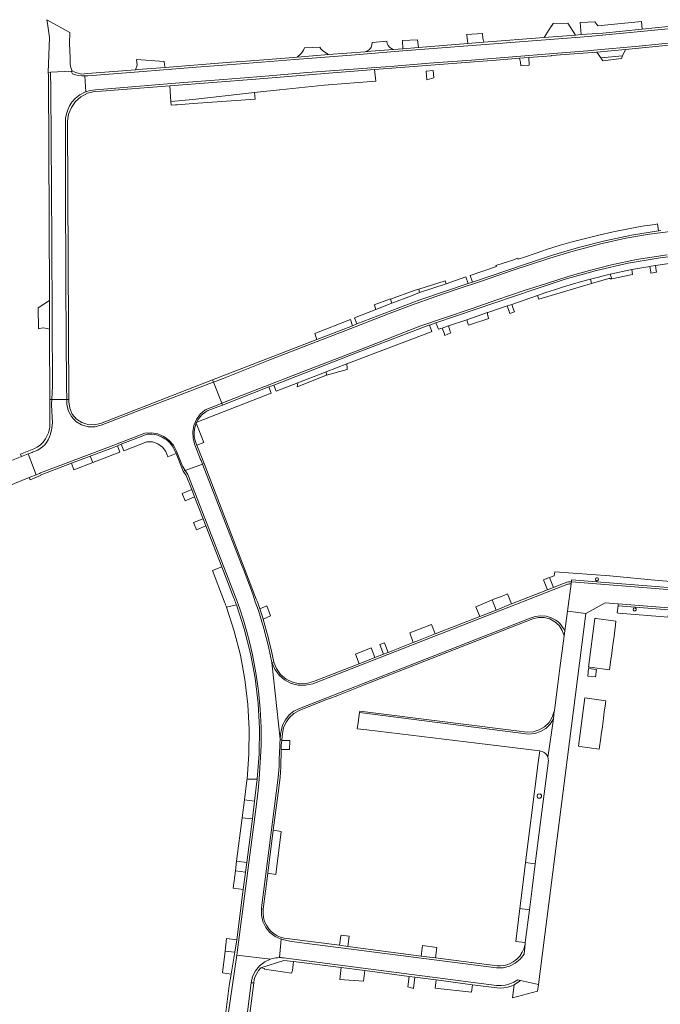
# Model space of a CAD drawing. Header units: metres. Extents: x 166325 to 190320, y 381923 to 404576.
# Tile 604 of 656: x 168426 to 168567, y 399738 to 399954. Entities that reach past the tile are written whole.
import ezdxf

# ---------------------------------------------------------------- set-up
doc = ezdxf.new("R2010")
doc.units = ezdxf.units.M
for name, color, linetype, lineweight in [('B-WE-VH-VERHARDING_ASFALT-GV', 8, 'Continuous', 18), ('B-WE-VH-VERHARDING_BETON-GV', 8, 'Continuous', 18), ('B-WE-VH-VERHARDING_BETONSTRAATSTEEN-GV', 8, 'Continuous', 18), ('B-WE-VH-VERHARDING_STRAATBAKSTEEN-GV', 8, 'Continuous', 18)]:
    doc.layers.add(name, color=color, linetype=linetype, lineweight=lineweight)

msp = doc.modelspace()

# ---------------------------------------------------------------- linework, layer by layer
at = {"layer": 'B-WE-VH-VERHARDING_ASFALT-GV', "flags": 128}
for points in [[(168570.784, 399952.511), (168550.97, 399950.619), (168543.397, 399950.053), (168521.586, 399948.332), (168510.167, 399947.429), (168498.831, 399946.52), (168486.439, 399945.563), (168475.41, 399944.66), (168463.88, 399943.801), (168453.103, 399942.92), (168440.963, 399941.947), (168440.277, 399941.927), (168440.497, 399938.417), (168441.444, 399938.722), (168442.653, 399938.897), (168445.361, 399939.118), (168461.051, 399940.408), (168470.736, 399941.159), (168479.92, 399941.89), (168489.215, 399942.664), (168498.231, 399943.334), (168507.366, 399944.021), (168515.974, 399944.733), (168525.221, 399945.428), (168534.249, 399946.14), (168543.235, 399946.895), (168551.657, 399947.526), (168552.14, 399947.607), (168562.004, 399948.458), (168570.628, 399949.332)], [(168569.524, 399907.802), (168564.39, 399907.125), (168559.142, 399906.256), (168553.958, 399905.083), (168547.617, 399903.4), (168542.468, 399901.87), (168534.159, 399899.124), (168527.222, 399896.758), (168522.069, 399895.036), (168517.38, 399893.431), (168512.068, 399891.523), (168507.352, 399889.744), (168497.653, 399885.965), (168490.367, 399883.155), (168480.904, 399879.494), (168470.681, 399875.447), (168468.525, 399874.625), (168470.362, 399869.977), (168477.314, 399872.695), (168489.439, 399877.377), (168501.767, 399882.133), (168513.9, 399886.909), (168519.313, 399888.785), (168525.409, 399890.823), (168530.83, 399892.695), (168536.84, 399894.744), (168541.726, 399896.322), (168546.705, 399897.898), (168551.17, 399899.186), (168555.998, 399900.426), (168561.491, 399901.586), (168568.243, 399902.626)], [(168423.186, 399851.701), (168428.071, 399853.648), (168429.601, 399854.258), (168427.847, 399858.821), (168426.386, 399858.244), (168421.169, 399856.181)]]:
    msp.add_lwpolyline(points, dxfattribs=at)
for points in [[(168440.497, 399938.417), (168440.277, 399941.927), (168439.592, 399941.963), (168438.912, 399942.057), (168438.243, 399942.207), (168437.588, 399942.412), (168437.248, 399942.993), (168432.758, 399942.745), (168432.786, 399939.049), (168432.995, 399905.631), (168433.127, 399888.466), (168433.146, 399873.828), (168432.985, 399870.772), (168436.294, 399870.792), (168436.248, 399873.72), (168436.15, 399884.477), (168436.131, 399896.084), (168436.055, 399918.354), (168436.004, 399931.69), (168436.057, 399932.638), (168436.225, 399933.573), (168436.505, 399934.48), (168436.894, 399935.346), (168437.386, 399936.158), (168438.224, 399937.047), (168439.198, 399937.784), (168440.282, 399938.347)], [(168463.995, 399863.673), (168464.246, 399865.088), (168464.802, 399866.414), (168465.634, 399867.585), (168466.703, 399868.546), (168469.325, 399869.571), (168470.362, 399869.977), (168468.525, 399874.625), (168467.545, 399874.252), (168461.451, 399871.93), (168452.598, 399868.504), (168443.856, 399865.134), (168442.436, 399864.779), (168440.973, 399864.809), (168439.569, 399865.223), (168438.324, 399865.992), (168437.325, 399867.061), (168436.642, 399868.356), (168436.323, 399869.784), (168436.315, 399869.877), (168436.309, 399869.969), (168436.305, 399870.062), (168436.303, 399870.155), (168436.302, 399870.248), (168436.294, 399870.792), (168432.985, 399870.772), (168432.935, 399869.834), (168432.922, 399869.583), (168433.148, 399865.754), (168433.02, 399864.476), (168432.893, 399863.82), (168432.711, 399863.177), (168432.474, 399862.552), (168432.184, 399861.949), (168431.843, 399861.374), (168431.449, 399860.862), (168430.994, 399860.403), (168430.486, 399860.005), (168429.932, 399859.673), (168429.341, 399859.412), (168428.792, 399859.195), (168428.729, 399859.17), (168427.847, 399858.821), (168429.601, 399854.258), (168430.331, 399854.549), (168430.553, 399854.636), (168435.008, 399856.384), (168445.68, 399860.412), (168453.486, 399863.427), (168454.923, 399863.487), (168456.338, 399863.226), (168457.66, 399862.659), (168458.823, 399861.812), (168459.77, 399860.729), (168460.453, 399859.463), (168461.752, 399856.169), (168461.878, 399855.952), (168462.317, 399855.191), (168466.111, 399856.565), (168465.815, 399857.361), (168465.718, 399857.623), (168464.437, 399860.851), (168464.059, 399862.238)]]:
    msp.add_lwpolyline(points, close=True, dxfattribs=at)
at = {"layer": 'B-WE-VH-VERHARDING_BETON-GV', "flags": 128}
msp.add_lwpolyline([(168552.694, 399811.411), (168550.94, 399811.628), (168550.819, 399809.994), (168552.493, 399809.786)], close=True, dxfattribs=at)
at = {"layer": 'B-WE-VH-VERHARDING_BETONSTRAATSTEEN-GV', "flags": 128}
for points in [[(168436.88, 399949.102), (168436.961, 399951.516), (168431.928, 399954.304), (168432.049, 399953.477), (168432.5, 399950.38), (168432.219, 399942.715), (168432.758, 399942.745), (168437.248, 399942.993), (168437.593, 399943.012), (168437.257, 399943.533), (168437.053, 399944.536), (168437.05, 399945.931)], [(168546.394, 399953.571), (168543.157, 399953.432), (168542.935, 399953.088), (168542.7, 399952.724), (168541.18, 399950.37), (168548.087, 399950.915)], [(168562.62, 399953.888), (168553.015, 399952.931), (168552.368, 399953.827), (168549.153, 399953.689), (168549.35, 399951.015), (168554.139, 399951.375), (168562.726, 399952.24)], [(168524.428, 399949.045), (168527.97, 399949.326), (168527.77, 399950.232), (168527.679, 399951.27), (168524.178, 399951.025), (168524.192, 399950.913)], [(168513.401, 399949.862), (168510.069, 399949.747), (168510.17, 399947.919), (168513.594, 399948.19)], [(168537.874, 399946.005), (168535.818, 399945.843), (168536.035, 399944.958), (168536.099, 399944.18), (168537.936, 399944.32)], [(168432.758, 399942.745), (168432.219, 399942.715), (168432.299, 399942.02), (168432.311, 399941.321), (168432.426, 399910.263), (168432.489, 399893.059), (168432.491, 399892.591), (168432.514, 399886.273), (168432.539, 399879.517), (168432.55, 399876.583), (168432.56, 399873.883), (168432.571, 399870.77), (168432.985, 399870.772), (168433.146, 399873.828), (168433.127, 399888.466), (168432.995, 399905.631), (168432.786, 399939.049)], [(168477.708, 399936.866), (168477.594, 399938.318), (168464.007, 399936.741), (168459.248, 399936.336), (168459.175, 399936.33), (168459.233, 399935.508), (168460.175, 399935.577), (168460.594, 399935.608), (168464.09, 399935.865)], [(168560.465, 399899.346), (168555.72, 399898.337), (168556.069, 399897.342), (168560.639, 399898.278)], [(168565.651, 399900.252), (168564.747, 399900.118), (168564.415, 399900.058), (168564.621, 399898.9), (168564.683, 399898.551), (168565.887, 399898.773), (168565.829, 399899.138)], [(168519.641, 399896.257), (168519.422, 399896.901), (168513.654, 399895.04), (168513.842, 399894.288)], [(168551.647, 399896.33), (168551.38, 399897.262), (168549.402, 399896.724), (168547.432, 399896.157), (168545.471, 399895.562), (168543.518, 399894.939), (168541.574, 399894.288), (168539.711, 399893.633), (168540.063, 399892.852)], [(168512.056, 399893.62), (168513.842, 399894.288), (168513.654, 399895.04), (168513.382, 399894.947), (168512.613, 399894.772), (168507.462, 399892.844), (168507.745, 399891.959)], [(168507.745, 399891.959), (168507.462, 399892.844), (168507.427, 399892.952), (168503.857, 399891.611), (168503.899, 399891.503), (168504.249, 399890.612)], [(168528.782, 399889.473), (168528.738, 399889.888), (168524.185, 399888.336), (168524.362, 399887.808), (168524.619, 399887.105), (168529.026, 399888.59), (168529.003, 399888.674)], [(168534.108, 399891.719), (168533.114, 399891.38), (168533.548, 399890.127), (168533.685, 399889.732), (168534.669, 399890.098), (168534.501, 399890.583)], [(168520.157, 399886.962), (168518.805, 399886.501), (168519.22, 399885.376), (168519.399, 399884.89), (168520.674, 399885.428), (168520.57, 399885.734)], [(168493.353, 399876.134), (168493.341, 399876.868), (168487.067, 399874.437), (168487.002, 399873.998), (168486.944, 399873.598)], [(168497.932, 399877.418), (168497.929, 399877.671), (168497.848, 399878.611), (168493.341, 399876.868), (168493.353, 399876.134)], [(168467.545, 399874.252), (168468.525, 399874.625), (168468.332, 399875.112), (168443.69, 399865.552), (168442.325, 399865.219), (168440.922, 399865.274), (168439.588, 399865.712), (168438.424, 399866.499), (168437.522, 399867.576), (168436.95, 399868.859), (168436.752, 399870.249), (168436.75, 399870.795), (168436.294, 399870.792), (168436.302, 399870.248), (168436.303, 399870.155), (168436.305, 399870.062), (168436.309, 399869.969), (168436.315, 399869.877), (168436.323, 399869.784), (168436.642, 399868.356), (168437.325, 399867.061), (168438.324, 399865.992), (168439.569, 399865.223), (168440.973, 399864.809), (168442.436, 399864.779), (168443.856, 399865.134), (168452.598, 399868.504), (168461.451, 399871.93)], [(168432.922, 399869.583), (168432.935, 399869.834), (168432.985, 399870.772), (168432.571, 399870.77), (168432.586, 399866.865), (168432.589, 399865.958), (168432.605, 399865.322), (168432.555, 399864.687), (168432.44, 399864.061), (168432.261, 399863.45), (168432.02, 399862.861), (168431.608, 399862.124), (168431.099, 399861.45), (168430.502, 399860.853), (168429.828, 399860.344), (168429.091, 399859.932), (168426.16, 399858.764), (168426.386, 399858.244), (168427.847, 399858.821), (168428.729, 399859.17), (168428.792, 399859.195), (168429.341, 399859.412), (168429.932, 399859.673), (168430.486, 399860.005), (168430.994, 399860.403), (168431.449, 399860.862), (168431.843, 399861.374), (168432.184, 399861.949), (168432.474, 399862.552), (168432.711, 399863.177), (168432.893, 399863.82), (168433.02, 399864.476), (168433.148, 399865.754)], [(168437.323, 399856.775), (168441.473, 399858.345), (168445.961, 399860.042), (168447.439, 399860.616), (168448.277, 399860.941), (168453.96, 399863.149), (168454.49, 399863.173), (168454.965, 399863.161), (168455.479, 399863.102), (168455.988, 399862.999), (168456.64, 399862.799), (168457.085, 399862.614), (168457.509, 399862.398), (168457.884, 399862.168), (168458.147, 399861.985), (168458.433, 399861.76), (168458.732, 399861.492), (168458.969, 399861.254), (168459.281, 399860.892), (168459.672, 399860.344), (168459.843, 399860.057), (168460.353, 399858.945), (168461.886, 399855.035), (168462.317, 399855.191), (168461.878, 399855.952), (168461.752, 399856.169), (168460.453, 399859.463), (168459.77, 399860.729), (168458.823, 399861.812), (168457.66, 399862.659), (168456.338, 399863.226), (168454.923, 399863.487), (168453.486, 399863.427), (168445.68, 399860.412), (168435.008, 399856.384), (168430.553, 399854.636), (168430.331, 399854.549), (168429.601, 399854.258), (168428.071, 399853.648), (168428.283, 399853.155), (168430.541, 399854.06), (168430.491, 399854.192), (168432.572, 399854.979)], [(168447.942, 399859.199), (168447.439, 399860.616), (168445.961, 399860.042), (168441.473, 399858.345), (168442.019, 399856.935)], [(168442.019, 399856.935), (168441.473, 399858.345), (168437.323, 399856.775), (168437.875, 399855.35)], [(168474.688, 399834.538), (168466.111, 399856.565), (168462.317, 399855.191), (168462.92, 399854.281), (168473.46, 399827.205), (168474.337, 399824.739), (168475.145, 399822.25), (168475.883, 399819.739), (168476.549, 399817.208), (168477.144, 399814.659), (168477.876, 399810.709), (168478.43, 399806.73), (168478.805, 399802.731), (168479, 399798.718), (168479.016, 399794.701), (168478.911, 399792.238), (168478.762, 399789.778), (168478.57, 399787.321), (168478.335, 399784.867), (168478.057, 399782.418), (168473.818, 399749.782), (168473.645, 399748.599), (168481.085, 399747.76), (168481.464, 399747.874), (168481.85, 399747.963), (168482.241, 399748.029), (168482.634, 399748.07), (168483.03, 399748.086), (168483.406, 399752.169), (168482.096, 399752.745), (168480.954, 399753.608), (168480.042, 399754.71), (168479.408, 399755.993), (168479.087, 399757.388), (168479.096, 399758.819), (168479.109, 399758.92), (168479.124, 399759.021), (168482.768, 399787.705), (168482.843, 399788.5), (168482.901, 399789.297), (168482.942, 399790.095), (168482.967, 399790.893), (168482.974, 399791.692), (168483.117, 399794.561), (168483.128, 399794.868), (168483.143, 399795.175), (168483.16, 399795.482), (168483.18, 399795.789), (168483.203, 399796.096), (168481.391, 399812.996), (168480.625, 399816.467), (168480.145, 399818.469), (168479.615, 399820.458), (168479.036, 399822.434), (168478.407, 399824.394), (168477.729, 399826.338), (168477.161, 399827.993), (168476.572, 399829.64), (168475.964, 399831.28), (168475.336, 399832.913)], [(168466.466, 399856.694), (168466.111, 399856.565), (168474.688, 399834.538), (168475.336, 399832.913), (168475.964, 399831.28), (168476.572, 399829.64), (168477.161, 399827.993), (168477.729, 399826.338), (168478.407, 399824.394), (168479.036, 399822.434), (168479.615, 399820.458), (168480.145, 399818.469), (168480.625, 399816.467), (168481.391, 399812.996), (168481.804, 399813.063), (168481.184, 399815.859), (168480.876, 399817.205), (168480.546, 399818.545), (168480.194, 399819.881), (168479.821, 399821.21), (168479.427, 399822.533), (168479.286, 399822.988), (168479.142, 399823.442), (168478.996, 399823.896), (168478.847, 399824.348), (168478.696, 399824.8), (168478.553, 399825.221), (168478.407, 399825.641), (168478.259, 399826.06), (168478.109, 399826.478), (168477.956, 399826.896)], [(168463.788, 399850.993), (168461.675, 399850.116), (168462.304, 399848.508), (168464.384, 399849.367)], [(168466.284, 399844.581), (168464.166, 399843.765), (168464.812, 399842.158), (168466.867, 399843.014)], [(168470.396, 399833.968), (168468.349, 399833.183), (168470.893, 399826.487), (168470.998, 399826.211), (168471.102, 399825.935), (168471.205, 399825.658), (168471.307, 399825.381), (168471.408, 399825.103), (168473.588, 399825.631), (168473.478, 399825.936), (168473.367, 399826.24), (168473.254, 399826.543), (168473.141, 399826.846), (168473.026, 399827.149)], [(168542.363, 399831.654), (168541.067, 399831.15), (168541.981, 399828.957), (168543.274, 399829.468)], [(168566.27, 399831.004), (168555.608, 399832.03), (168543.548, 399832.908), (168543.404, 399832.059), (168542.363, 399831.654), (168543.274, 399829.468), (168545.591, 399830.384), (168545.893, 399830.52), (168546.209, 399830.62), (168546.535, 399830.68), (168546.866, 399830.7), (168547.197, 399830.681), (168547.233, 399831.13), (168587.894, 399827.899), (168613.857, 399785.353), (168614.661, 399787.213), (168610.027, 399794.53), (168595.117, 399819.195), (168589.276, 399829.069), (168578.516, 399830.021)], [(168552.518, 399831.126), (168552.494, 399831.317), (168552.575, 399831.491), (168552.737, 399831.595), (168552.93, 399831.596), (168553.093, 399831.494), (168553.181, 399831.276), (168553.11, 399831.053), (168552.912, 399830.926), (168552.679, 399830.955)], [(168544.859, 399829.611), (168546.173, 399830.086), (168546.359, 399830.157), (168546.55, 399830.211), (168546.745, 399830.249), (168546.942, 399830.27), (168547.141, 399830.273), (168547.197, 399830.681), (168546.866, 399830.7), (168546.535, 399830.68), (168546.209, 399830.62), (168545.893, 399830.52), (168545.591, 399830.384), (168543.274, 399829.468), (168541.981, 399828.957), (168539.324, 399827.906), (168534.03, 399825.835), (168532.71, 399825.319), (168531.617, 399824.869), (168530.651, 399824.507), (168527.083, 399823.109), (168517.261, 399819.254), (168513.58, 399817.82), (168512.399, 399817.355), (168506.926, 399815.202), (168505.927, 399814.826), (168504.025, 399814.069), (168500.541, 399812.71), (168490.556, 399808.793), (168490.501, 399808.771), (168488.994, 399808.354), (168487.431, 399808.312), (168485.904, 399808.646), (168484.502, 399809.338), (168483.307, 399810.347), (168482.39, 399811.613), (168481.896, 399812.836), (168481.804, 399813.063), (168481.391, 399812.996), (168482.002, 399811.502), (168482.942, 399810.19), (168484.159, 399809.129), (168485.588, 399808.379), (168487.151, 399807.979), (168488.765, 399807.95), (168490.342, 399808.295)], [(168538.142, 399822.748), (168539.269, 399823.113), (168540.445, 399823.246), (168541.625, 399823.143), (168542.761, 399822.808), (168543.807, 399822.253), (168544.292, 399821.878), (168544.732, 399821.451), (168545.122, 399820.978), (168545.455, 399820.464), (168545.729, 399819.915), (168546.323, 399824.272), (168547.141, 399830.273), (168546.942, 399830.27), (168546.745, 399830.249), (168546.55, 399830.211), (168546.359, 399830.157), (168546.173, 399830.086), (168544.859, 399829.611), (168490.342, 399808.295), (168488.765, 399807.95), (168487.151, 399807.979), (168485.588, 399808.379), (168484.159, 399809.129), (168482.942, 399810.19), (168482.002, 399811.502), (168481.391, 399812.996), (168483.203, 399796.096), (168483.233, 399796.458), (168483.267, 399796.82), (168483.304, 399797.182), (168483.346, 399797.543), (168483.391, 399797.904), (168483.735, 399799.198), (168484.342, 399800.391), (168485.185, 399801.43), (168486.227, 399802.27), (168487.422, 399802.873)], [(168547.233, 399831.13), (168547.197, 399830.681), (168587.629, 399827.469), (168613.638, 399784.847), (168613.857, 399785.353), (168587.894, 399827.899)], [(168533.158, 399828.043), (168531.82, 399827.515), (168530.75, 399827.124), (168529.772, 399826.783), (168530.651, 399824.507), (168531.617, 399824.869), (168532.71, 399825.319), (168534.03, 399825.835)], [(168480.298, 399825.396), (168478.696, 399824.8), (168478.847, 399824.348), (168478.996, 399823.896), (168479.142, 399823.442), (168479.286, 399822.988), (168479.427, 399822.533), (168481.106, 399823.201)], [(168529.772, 399826.783), (168526.231, 399825.206), (168527.083, 399823.109), (168530.651, 399824.507)], [(168568.586, 399824.534), (168557.45, 399825.407), (168557.264, 399823.862), (168557.543, 399823.84), (168568.441, 399822.968)], [(168607.81, 399786.773), (168587.575, 399819.888), (168582.356, 399823.907), (168557.504, 399825.854), (168557.45, 399825.407), (168568.586, 399824.534), (168573.096, 399824.181), (168582.187, 399823.469), (168583.439, 399822.505), (168586.299, 399820.303), (168587.3, 399819.531), (168592.714, 399810.656), (168598.82, 399800.646), (168605.032, 399790.463), (168606.769, 399787.615), (168607.336, 399786.686), (168606.391, 399781.683), (168616.179, 399765.667), (168616.566, 399765.897), (168606.865, 399781.77)], [(168561.43, 399824.495), (168561.218, 399824.304), (168560.935, 399824.334), (168560.828, 399824.432), (168560.769, 399824.564), (168560.769, 399824.71), (168560.828, 399824.842), (168560.935, 399824.94), (168561.218, 399824.97), (168561.43, 399824.779)], [(168550.336, 399823.773), (168546.323, 399824.272), (168545.729, 399819.915), (168545.581, 399818.827), (168544.661, 399811.7), (168544.134, 399807.616), (168543.539, 399803.011), (168543.526, 399802.859), (168543.51, 399802.707), (168543.489, 399802.556), (168543.465, 399802.405), (168543.436, 399802.255), (168543.264, 399800.588), (168542.033, 399792.08), (168542.071, 399791.945), (168542.101, 399791.808), (168542.121, 399791.669), (168542.133, 399791.529), (168542.135, 399791.389), (168540.493, 399778.428), (168540.425, 399777.889), (168539.261, 399768.704), (168538.571, 399763.258), (168537.983, 399758.616), (168537.072, 399751.437), (168537.029, 399751.098), (168536.84, 399748.873), (168535.95, 399747.757), (168534.843, 399746.857), (168533.569, 399746.214), (168532.187, 399745.858), (168530.761, 399745.805), (168485.68, 399751.645), (168483.978, 399752.022), (168483.863, 399752.047), (168483.748, 399752.074), (168483.633, 399752.104), (168483.519, 399752.135), (168483.406, 399752.169), (168483.03, 399748.086), (168483.214, 399748.085), (168483.399, 399748.079), (168483.583, 399748.068), (168483.766, 399748.05), (168483.949, 399748.028), (168486.224, 399747.738), (168530.773, 399741.977), (168531.754, 399741.937), (168532.731, 399742.045), (168533.68, 399742.297), (168534.581, 399742.688), (168535.414, 399743.209), (168536.034, 399743.082), (168539.937, 399742.181)], [(168487.363, 399802.414), (168493.04, 399804.665), (168495.487, 399805.602), (168496.025, 399805.813), (168502.639, 399808.411), (168538.743, 399822.591), (168539.971, 399822.883), (168541.233, 399822.868), (168542.453, 399822.546), (168543.558, 399821.937), (168544.483, 399821.078), (168545.171, 399820.02), (168545.581, 399818.827), (168545.729, 399819.915), (168545.455, 399820.464), (168545.122, 399820.978), (168544.732, 399821.451), (168544.292, 399821.878), (168543.807, 399822.253), (168542.761, 399822.808), (168541.625, 399823.143), (168540.445, 399823.246), (168539.269, 399823.113), (168538.142, 399822.748), (168487.422, 399802.873), (168486.227, 399802.27), (168485.185, 399801.43), (168484.342, 399800.391), (168483.735, 399799.198), (168483.391, 399797.904), (168483.346, 399797.543), (168483.304, 399797.182), (168483.267, 399796.82), (168483.233, 399796.458), (168483.203, 399796.096), (168483.568, 399796.059), (168483.699, 399797.342), (168483.959, 399798.626), (168484.484, 399799.826), (168485.251, 399800.888), (168486.226, 399801.764)], [(168516.455, 399821.323), (168511.679, 399819.501), (168512.399, 399817.355), (168513.58, 399817.82), (168517.261, 399819.254)], [(168556.565, 399818.759), (168556.652, 399819.419), (168556.898, 399821.28), (168556.998, 399822.039), (168552.647, 399822.637), (168552.35, 399822.678), (168550.981, 399811.951), (168551.279, 399811.913), (168555.588, 399811.364), (168555.656, 399811.881), (168555.898, 399813.713), (168555.989, 399814.402), (168556.237, 399816.278), (168556.314, 399816.861)], [(168506.114, 399817.327), (168505.099, 399816.927), (168505.927, 399814.826), (168506.926, 399815.202)], [(168503.214, 399816.174), (168499.738, 399814.823), (168500.541, 399812.71), (168504.025, 399814.069)], [(168554.341, 399801.409), (168554.43, 399802.061), (168554.674, 399803.856), (168554.77, 399804.558), (168550.122, 399805.219), (168548.761, 399794.548), (168549.058, 399794.506), (168553.317, 399793.898), (168553.656, 399796.383), (168553.747, 399797.05), (168554.002, 399798.923), (168554.083, 399799.52)], [(168500.634, 399801.995), (168500.373, 399799.767), (168500.14, 399798.418), (168502.236, 399798.17), (168526.409, 399795.231), (168540.291, 399793.543), (168540.755, 399793.425), (168541.181, 399793.206), (168541.548, 399792.898), (168541.836, 399792.517), (168542.033, 399792.08), (168543.264, 399800.588), (168542.535, 399799.443), (168541.57, 399798.49), (168540.417, 399797.775), (168539.134, 399797.334), (168537.785, 399797.19)], [(168500.702, 399802.3), (168500.634, 399801.995), (168537.785, 399797.19), (168539.134, 399797.334), (168540.417, 399797.775), (168541.57, 399798.49), (168542.535, 399799.443), (168543.264, 399800.588), (168543.436, 399802.255), (168543.005, 399800.959), (168542.281, 399799.8), (168541.304, 399798.845), (168540.13, 399798.147), (168538.825, 399797.744), (168537.461, 399797.661)], [(168482.885, 399785.439), (168483.043, 399786.574), (168483.171, 399787.713), (168483.268, 399788.855), (168483.335, 399789.999), (168483.371, 399791.144), (168483.394, 399792.667), (168483.421, 399793.864), (168483.442, 399794.823), (168483.544, 399795.828), (168483.568, 399796.059), (168483.203, 399796.096), (168483.18, 399795.789), (168483.16, 399795.482), (168483.143, 399795.175), (168483.128, 399794.868), (168483.117, 399794.561), (168482.974, 399791.692), (168482.967, 399790.893), (168482.942, 399790.095), (168482.901, 399789.297), (168482.843, 399788.5), (168482.768, 399787.705), (168479.124, 399759.021), (168479.109, 399758.92), (168479.096, 399758.819), (168479.484, 399758.77), (168480.47, 399766.618), (168481.693, 399776.079)], [(168485.308, 399795.726), (168485.324, 399795.799), (168483.544, 399795.828), (168483.442, 399794.823), (168483.421, 399793.864), (168485.252, 399793.812)], [(168542.135, 399791.389), (168542.133, 399791.529), (168542.121, 399791.669), (168542.101, 399791.808), (168542.071, 399791.945), (168542.033, 399792.08), (168541.836, 399792.517), (168541.548, 399792.898), (168541.181, 399793.206), (168540.755, 399793.425), (168540.291, 399793.543), (168539.9, 399790.991), (168538.373, 399778.784), (168538.301, 399778.21), (168537.145, 399768.968), (168539.261, 399768.704), (168540.425, 399777.889), (168540.493, 399778.428)], [(168478.095, 399786.768), (168478.127, 399787.05), (168478.158, 399787.333), (168475.921, 399787.344), (168475.903, 399787.18), (168475.884, 399787.016), (168475.346, 399782.752), (168477.579, 399782.503)], [(168539.764, 399783.31), (168539.68, 399783.5), (168539.68, 399783.708), (168539.764, 399783.898), (168539.919, 399784.037), (168540.324, 399784.08), (168540.626, 399783.807), (168540.626, 399783.401), (168540.324, 399783.128), (168539.919, 399783.171)], [(168477.579, 399782.503), (168475.346, 399782.752), (168474.852, 399778.832), (168477.109, 399778.622)], [(168483.45, 399775.811), (168481.693, 399776.079), (168480.47, 399766.618), (168482.229, 399766.346)], [(168475.878, 399769.003), (168473.621, 399769.293), (168473.362, 399767.182), (168475.59, 399766.87)], [(168539.261, 399768.704), (168537.145, 399768.968), (168536.464, 399763.521), (168535.884, 399758.885), (168537.983, 399758.616), (168538.571, 399763.258)], [(168475.59, 399766.87), (168473.362, 399767.182), (168472.889, 399763.335), (168475.077, 399763.069)], [(168535.95, 399747.757), (168536.84, 399748.873), (168537.029, 399751.098), (168536.798, 399750.145), (168536.407, 399749.246), (168535.868, 399748.427), (168535.197, 399747.713), (168534.413, 399747.124), (168533.757, 399746.773), (168533.061, 399746.51), (168532.337, 399746.34), (168531.597, 399746.266), (168530.888, 399746.288), (168530.853, 399746.289), (168517.316, 399748.045), (168514.189, 399748.435), (168498.071, 399750.534), (168496.212, 399750.787), (168484.057, 399752.361), (168483.552, 399752.503), (168483.278, 399752.58), (168482.537, 399752.905), (168481.849, 399753.33), (168481.227, 399753.846), (168480.683, 399754.445), (168480.171, 399755.211), (168479.788, 399756.048), (168479.542, 399756.935), (168479.44, 399757.85), (168479.447, 399757.987), (168479.484, 399758.77), (168479.096, 399758.819), (168479.087, 399757.388), (168479.408, 399755.993), (168480.042, 399754.71), (168480.954, 399753.608), (168482.096, 399752.745), (168483.406, 399752.169), (168483.519, 399752.135), (168483.633, 399752.104), (168483.748, 399752.074), (168483.863, 399752.047), (168483.978, 399752.022), (168485.68, 399751.645), (168530.761, 399745.805), (168532.187, 399745.858), (168533.569, 399746.214), (168534.843, 399746.857)], [(168537.983, 399758.616), (168535.884, 399758.885), (168534.991, 399751.66), (168537.072, 399751.437)], [(168473.707, 399751.965), (168471.43, 399752.263), (168471.094, 399749.513), (168473.251, 399749.251)], [(168498.343, 399752.778), (168496.579, 399753.002), (168496.557, 399752.868), (168496.212, 399750.787), (168498.071, 399750.534)], [(168473.251, 399749.251), (168471.094, 399749.513), (168470.491, 399744.733), (168472.444, 399744.456)], [(168517.593, 399750.306), (168514.467, 399750.712), (168514.189, 399748.435), (168517.316, 399748.045)], [(168486.224, 399747.738), (168483.949, 399748.028), (168483.766, 399748.05), (168483.583, 399748.068), (168483.399, 399748.079), (168483.214, 399748.085), (168483.03, 399748.086), (168482.634, 399748.07), (168482.241, 399748.029), (168481.85, 399747.963), (168481.464, 399747.874), (168481.085, 399747.76), (168479.797, 399747.162), (168478.675, 399746.292), (168477.775, 399745.195), (168477.141, 399743.924), (168476.807, 399742.544), (168477.379, 399742.503), (168477.51, 399743.237), (168477.735, 399743.947), (168478.053, 399744.621), (168478.455, 399745.248), (168478.937, 399745.816), (168483.99, 399747.461), (168486.157, 399747.212), (168496.639, 399745.889), (168501.795, 399745.219), (168511.571, 399743.93), (168512.804, 399743.767), (168517.472, 399743.164), (168525.458, 399742.087), (168530.79, 399741.441), (168531.584, 399741.38), (168532.379, 399741.417), (168533.164, 399741.55), (168533.926, 399741.777), (168534.656, 399742.095), (168536.034, 399743.082), (168535.414, 399743.209), (168534.581, 399742.688), (168533.68, 399742.297), (168532.731, 399742.045), (168531.754, 399741.937), (168530.773, 399741.977)], [(168486.157, 399747.212), (168483.99, 399747.461), (168478.937, 399745.816), (168479.771, 399745.708), (168479.745, 399745.511), (168485.722, 399744.643), (168485.908, 399745.26)], [(168501.795, 399745.219), (168496.639, 399745.889), (168496.333, 399743.294), (168501.538, 399742.876)]]:
    msp.add_lwpolyline(points, close=True, dxfattribs=at)
for points in [[(168571.348, 399953.109), (168562.726, 399952.24), (168554.139, 399951.375), (168549.35, 399951.015), (168548.087, 399950.915), (168541.18, 399950.37), (168527.97, 399949.326), (168524.428, 399949.045), (168513.594, 399948.19), (168510.17, 399947.919), (168508.12, 399947.757), (168503.094, 399947.36), (168501.88, 399947.264), (168493.834, 399946.628), (168486.926, 399946.082), (168486.148, 399946.021), (168479.618, 399945.505), (168475.704, 399945.195), (168472.451, 399944.938), (168472.331, 399944.929), (168457.935, 399943.791), (168451.937, 399943.317), (168451.434, 399943.277), (168440.851, 399942.441), (168439.504, 399942.35), (168438.289, 399942.698), (168437.593, 399943.012), (168437.248, 399942.993), (168437.588, 399942.412), (168438.243, 399942.207), (168438.912, 399942.057), (168439.592, 399941.963), (168440.277, 399941.927), (168440.963, 399941.947), (168453.103, 399942.92), (168463.88, 399943.801), (168475.41, 399944.66), (168486.439, 399945.563), (168498.831, 399946.52), (168510.167, 399947.429), (168521.586, 399948.332), (168543.397, 399950.053), (168550.97, 399950.619), (168570.784, 399952.511)], [(168570.628, 399949.332), (168562.004, 399948.458), (168552.14, 399947.607), (168551.657, 399947.526), (168543.235, 399946.895), (168534.249, 399946.14), (168525.221, 399945.428), (168515.974, 399944.733), (168507.366, 399944.021), (168498.231, 399943.334), (168489.215, 399942.664), (168479.92, 399941.89), (168470.736, 399941.159), (168461.051, 399940.408), (168445.361, 399939.118), (168442.653, 399938.897), (168441.444, 399938.722), (168440.497, 399938.417), (168440.282, 399938.347), (168439.198, 399937.784), (168438.224, 399937.047), (168437.386, 399936.158), (168436.894, 399935.346), (168436.505, 399934.48), (168436.225, 399933.573), (168436.057, 399932.638), (168436.004, 399931.69), (168436.055, 399918.354), (168436.131, 399896.084), (168436.15, 399884.477), (168436.248, 399873.72), (168436.294, 399870.792), (168436.75, 399870.795), (168436.481, 399931.96), (168436.715, 399933.538), (168437.308, 399935.019), (168438.227, 399936.322), (168439.423, 399937.378), (168440.83, 399938.129), (168442.373, 399938.533), (168443.968, 399938.57), (168458.934, 399939.755), (168477.879, 399941.255), (168494.807, 399942.595), (168501.29, 399943.108), (168503.959, 399943.319), (168524.896, 399944.978), (168530.63, 399945.432), (168535.818, 399945.843), (168537.874, 399946.005), (168542.757, 399946.392), (168542.847, 399946.399), (168552.77, 399947.185), (168559.116, 399947.767), (168569.421, 399948.808)], [(168471.824, 399736.115), (168473.645, 399748.599), (168473.818, 399749.782), (168478.057, 399782.418), (168478.335, 399784.867), (168478.57, 399787.321), (168478.762, 399789.778), (168478.911, 399792.238), (168479.016, 399794.701), (168479, 399798.718), (168478.805, 399802.731), (168478.43, 399806.73), (168477.876, 399810.709), (168477.144, 399814.659), (168476.549, 399817.208), (168475.883, 399819.739), (168475.145, 399822.25), (168474.337, 399824.739), (168473.46, 399827.205), (168462.92, 399854.281), (168462.317, 399855.191), (168461.886, 399855.035), (168462.557, 399854.087), (168463.788, 399850.993), (168464.384, 399849.367), (168466.284, 399844.581), (168466.867, 399843.014), (168470.396, 399833.968), (168473.026, 399827.149), (168473.141, 399826.846), (168473.254, 399826.543), (168473.367, 399826.24), (168473.478, 399825.936), (168473.588, 399825.631), (168475.298, 399820.344), (168476.663, 399814.958), (168477.677, 399809.495), (168478.335, 399803.978), (168478.635, 399798.43), (168478.576, 399792.874), (168478.158, 399787.333), (168478.127, 399787.05), (168478.095, 399786.768), (168477.579, 399782.503), (168477.109, 399778.622), (168475.878, 399769.003), (168475.59, 399766.87), (168475.077, 399763.069), (168473.707, 399751.965), (168473.251, 399749.251), (168472.444, 399744.456), (168472.026, 399741.969), (168471.279, 399736.12)], [(168471.824, 399736.115), (168473.645, 399748.599), (168473.818, 399749.782), (168478.057, 399782.418), (168478.335, 399784.867), (168478.57, 399787.321), (168478.762, 399789.778), (168478.911, 399792.238), (168479.016, 399794.701), (168479, 399798.718), (168478.805, 399802.731), (168478.43, 399806.73), (168477.876, 399810.709), (168477.144, 399814.659), (168476.549, 399817.208), (168475.883, 399819.739), (168475.145, 399822.25), (168474.337, 399824.739), (168473.46, 399827.205), (168462.92, 399854.281), (168462.317, 399855.191), (168461.886, 399855.035), (168462.557, 399854.087), (168463.788, 399850.993), (168464.384, 399849.367), (168466.284, 399844.581), (168466.867, 399843.014), (168470.396, 399833.968), (168473.026, 399827.149), (168473.141, 399826.846), (168473.254, 399826.543), (168473.367, 399826.24), (168473.478, 399825.936), (168473.588, 399825.631), (168475.298, 399820.344), (168476.663, 399814.958), (168477.677, 399809.495), (168478.335, 399803.978), (168478.635, 399798.43), (168478.576, 399792.874), (168478.158, 399787.333), (168478.127, 399787.05), (168478.095, 399786.768), (168477.579, 399782.503), (168477.109, 399778.622), (168475.878, 399769.003), (168475.59, 399766.87), (168475.077, 399763.069), (168473.707, 399751.965), (168473.251, 399749.251), (168472.444, 399744.456), (168472.026, 399741.969), (168471.279, 399736.12)], [(168587.629, 399827.469), (168547.197, 399830.681), (168547.141, 399830.273), (168546.323, 399824.272), (168550.336, 399823.773), (168552.649, 399825.021), (168554.589, 399826.068), (168557.504, 399825.854), (168582.356, 399823.907)], [(168474.65, 399725.007), (168476.807, 399742.544), (168477.141, 399743.924), (168477.775, 399745.195), (168478.675, 399746.292), (168479.797, 399747.162), (168481.085, 399747.76), (168473.645, 399748.599), (168471.824, 399736.115)], [(168474.65, 399725.007), (168476.807, 399742.544), (168477.141, 399743.924), (168477.775, 399745.195), (168478.675, 399746.292), (168479.797, 399747.162), (168481.085, 399747.76), (168473.645, 399748.599), (168471.824, 399736.115)], [(168475.122, 399724.999), (168477.379, 399742.503), (168476.807, 399742.544), (168474.65, 399725.007)]]:
    msp.add_lwpolyline(points, dxfattribs=at)
at = {"layer": 'B-WE-VH-VERHARDING_STRAATBAKSTEEN-GV', "flags": 128}
for points in [[(168492.566, 399947.49), (168492.166, 399947.897), (168491.934, 399948.279), (168488.545, 399948.128), (168488.326, 399947.62), (168488.037, 399947.181), (168487.679, 399946.719), (168486.926, 399946.082), (168493.834, 399946.628)], [(168506.641, 399949.564), (168503.464, 399949.324), (168503.405, 399949.319), (168503.406, 399949.309), (168503.375, 399948.753), (168503.186, 399948.229), (168502.852, 399947.783), (168502.405, 399947.452), (168501.88, 399947.264), (168503.094, 399947.36), (168508.12, 399947.757), (168507.655, 399947.939), (168507.251, 399948.232), (168506.935, 399948.619), (168506.727, 399949.072)], [(168559.116, 399947.767), (168552.77, 399947.185), (168553.648, 399945.909), (168558.463, 399946.359)], [(168558.463, 399946.359), (168553.648, 399945.909), (168554.098, 399945.255), (168558.18, 399945.748)], [(168457.77, 399944.356), (168457.673, 399945.108), (168451.619, 399945.518), (168451.807, 399944.297), (168451.434, 399943.277), (168451.937, 399943.317), (168457.935, 399943.791)], [(168492.897, 399939.902), (168504.195, 399940.763), (168503.959, 399943.319), (168501.29, 399943.108), (168494.807, 399942.595), (168477.879, 399941.255), (168458.934, 399939.755), (168459.175, 399936.33), (168459.248, 399936.336), (168464.007, 399936.741), (168477.594, 399938.318), (168478.244, 399938.393), (168483.088, 399938.872), (168483.141, 399938.877)], [(168516.843, 399943.137), (168515.295, 399943.014), (168515.446, 399941.111), (168516.974, 399941.489)], [(168566.334, 399907.868), (168566.152, 399909.392), (168565.579, 399909.309), (168565.007, 399909.224), (168564.436, 399909.136), (168563.864, 399909.046), (168563.293, 399908.953), (168562.827, 399908.876), (168562.362, 399908.798), (168561.237, 399908.602), (168560.113, 399908.398), (168558.991, 399908.185), (168557.871, 399907.964), (168556.752, 399907.734), (168556.117, 399907.588), (168553.517, 399907.018), (168549.696, 399906.075), (168547.107, 399905.375), (168544.532, 399904.628), (168541.97, 399903.836), (168539.422, 399902.998), (168536.89, 399902.115), (168535.521, 399901.65), (168535.437, 399901.867), (168534.073, 399901.384), (168533.594, 399901.232), (168530.621, 399900.288), (168530.709, 399900.016), (168524.946, 399898.059), (168525.445, 399896.626), (168537.336, 399900.658), (168543.011, 399902.563), (168548.757, 399904.238), (168554.566, 399905.683), (168560.428, 399906.893)], [(168524.496, 399896.305), (168524.003, 399897.738), (168519.641, 399896.257), (168513.842, 399894.288), (168512.056, 399893.62), (168507.745, 399891.959), (168504.249, 399890.612), (168499.558, 399888.776), (168500.073, 399887.396), (168513.9, 399892.712)], [(168555.391, 399897.372), (168555.487, 399897.39), (168555.585, 399897.392), (168555.682, 399897.377), (168555.776, 399897.346), (168555.862, 399897.3), (168556.069, 399897.342), (168555.72, 399898.337), (168551.38, 399897.262), (168551.647, 399896.33)], [(168432.491, 399892.591), (168430.04, 399890.919), (168430.109, 399886.318), (168430.685, 399886.476), (168431.134, 399886.574), (168431.977, 399886.4), (168432.514, 399886.273)], [(168499.103, 399887.023), (168498.626, 399888.412), (168490.782, 399885.343), (168491.24, 399884)], [(168516.4, 399885.681), (168516.529, 399885.725), (168515.978, 399887.164), (168515.88, 399887.131), (168500, 399881.036), (168481.812, 399873.97), (168482.329, 399872.602), (168487.067, 399874.437), (168493.341, 399876.868), (168497.848, 399878.611)], [(168481.198, 399872.164), (168480.73, 399873.549), (168470.518, 399869.582), (168469.475, 399869.177), (168467.142, 399868.27), (168466.574, 399867.9), (168466.054, 399867.464), (168465.589, 399866.97), (168465.188, 399866.424), (168464.854, 399865.833)], [(168469.475, 399869.177), (168470.518, 399869.582), (168470.362, 399869.977), (168469.325, 399869.571), (168466.703, 399868.546), (168465.634, 399867.585), (168464.802, 399866.414), (168464.246, 399865.088), (168463.995, 399863.673), (168464.059, 399862.238), (168464.437, 399860.851), (168465.718, 399857.623), (168465.815, 399857.361), (168466.111, 399856.565), (168466.466, 399856.694), (168464.894, 399860.775), (168464.523, 399861.697), (168464.318, 399862.67), (168464.287, 399863.664), (168464.43, 399864.647), (168464.742, 399865.591), (168464.764, 399865.64), (168464.786, 399865.688), (168464.808, 399865.737), (168464.831, 399865.785), (168464.854, 399865.833), (168465.188, 399866.424), (168465.589, 399866.97), (168466.054, 399867.464), (168466.574, 399867.9), (168467.142, 399868.27)], [(168464.742, 399865.591), (168464.43, 399864.647), (168464.287, 399863.664), (168464.318, 399862.67), (168464.523, 399861.697), (168464.894, 399860.775), (168466.445, 399861.358)], [(168458.433, 399861.76), (168458.147, 399861.985), (168457.884, 399862.168), (168457.509, 399862.398), (168457.085, 399862.614), (168456.64, 399862.799), (168455.988, 399862.999), (168455.479, 399863.102), (168454.965, 399863.161), (168454.49, 399863.173), (168453.96, 399863.149), (168448.277, 399860.941), (168448.814, 399859.532), (168453.892, 399861.474), (168455.141, 399861.462), (168456.329, 399861.073), (168457.343, 399860.343), (168458.09, 399859.341), (168458.499, 399858.161), (168460.353, 399858.945), (168459.843, 399860.057), (168459.672, 399860.344), (168459.281, 399860.892), (168458.969, 399861.254), (168458.732, 399861.492)], [(168477.677, 399809.495), (168476.663, 399814.958), (168475.298, 399820.344), (168473.588, 399825.631), (168471.408, 399825.103), (168473.106, 399819.893), (168474.459, 399814.584), (168475.464, 399809.198), (168476.114, 399803.757), (168476.407, 399798.286), (168476.343, 399792.807), (168475.921, 399787.344), (168478.158, 399787.333), (168478.576, 399792.874), (168478.635, 399798.43), (168478.335, 399803.978)], [(168477.109, 399778.622), (168474.852, 399778.832), (168473.621, 399769.293), (168475.878, 399769.003)], [(168512.804, 399743.767), (168511.571, 399743.93), (168511.272, 399741.687), (168512.484, 399741.276)], [(168525.458, 399742.087), (168517.472, 399743.164), (168517.271, 399741.382), (168525.24, 399740.511)], [(168539.937, 399742.181), (168536.034, 399743.082), (168534.656, 399742.095), (168534.239, 399739.256), (168539.729, 399740.727)]]:
    msp.add_lwpolyline(points, close=True, dxfattribs=at)
for points in [[(168566.822, 399907.937), (168566.334, 399907.868), (168560.428, 399906.893), (168554.566, 399905.683), (168548.757, 399904.238), (168543.011, 399902.563), (168537.336, 399900.658), (168525.445, 399896.626), (168524.496, 399896.305), (168513.9, 399892.712), (168500.073, 399887.396), (168499.103, 399887.023), (168491.24, 399884), (168468.332, 399875.112), (168468.525, 399874.625), (168470.681, 399875.447), (168480.904, 399879.494), (168490.367, 399883.155), (168497.653, 399885.965), (168507.352, 399889.744), (168512.068, 399891.523), (168517.38, 399893.431), (168522.069, 399895.036), (168527.222, 399896.758), (168534.159, 399899.124), (168542.468, 399901.87), (168547.617, 399903.4), (168553.958, 399905.083), (168559.142, 399906.256), (168564.39, 399907.125), (168569.524, 399907.802)], [(168568.243, 399902.626), (168561.491, 399901.586), (168555.998, 399900.426), (168551.17, 399899.186), (168546.705, 399897.898), (168541.726, 399896.322), (168536.84, 399894.744), (168530.83, 399892.695), (168525.409, 399890.823), (168519.313, 399888.785), (168513.9, 399886.909), (168501.767, 399882.133), (168489.439, 399877.377), (168477.314, 399872.695), (168470.362, 399869.977), (168470.518, 399869.582), (168480.73, 399873.549), (168481.812, 399873.97), (168500, 399881.036), (168515.88, 399887.131), (168515.978, 399887.164), (168517.416, 399887.652), (168539.05, 399894.99), (168545.827, 399897.247), (168552.709, 399899.164), (168559.677, 399900.736), (168566.714, 399901.959), (168573.804, 399902.83)], [(168573.804, 399902.83), (168566.714, 399901.959), (168559.677, 399900.736), (168552.709, 399899.164), (168545.827, 399897.247), (168539.05, 399894.99), (168517.416, 399887.652), (168517.998, 399886.226), (168518.805, 399886.501), (168520.157, 399886.962), (168524.185, 399888.336), (168528.738, 399889.888), (168529.075, 399890.003), (168533.114, 399891.38), (168534.108, 399891.719), (168539.711, 399893.633), (168541.574, 399894.288), (168543.518, 399894.939), (168545.471, 399895.562), (168547.432, 399896.157), (168549.402, 399896.724), (168551.38, 399897.262), (168555.72, 399898.337), (168560.465, 399899.346), (168564.415, 399900.058), (168564.747, 399900.118), (168565.651, 399900.252), (168569.16, 399900.77)]]:
    msp.add_lwpolyline(points, dxfattribs=at)

doc.saveas('drawing.dxf')
